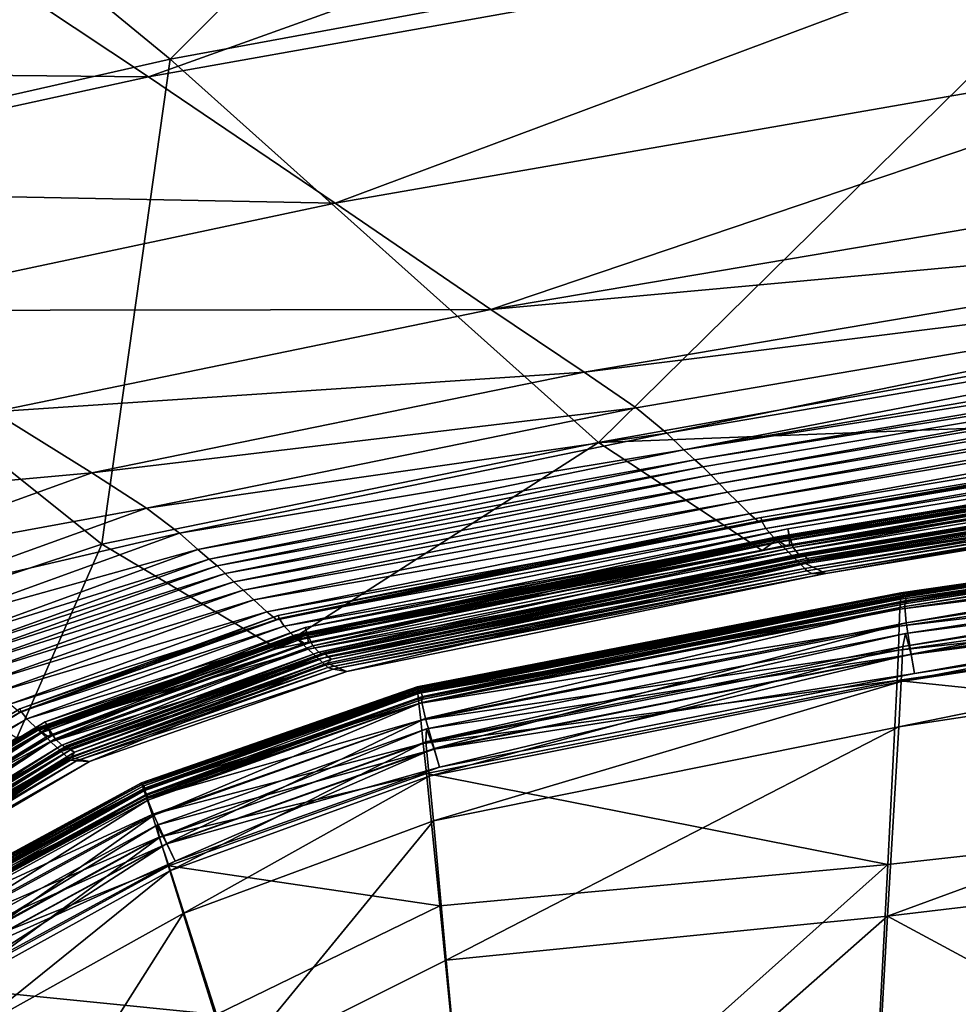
# Model space of a CAD drawing. Header units: millimetres. Extents: x 2387 to 13955, y -4964 to 364.
# Tile 943 of 1056: x 4582 to 4636, y 164 to 220. Entities that reach past the tile are written whole.
import ezdxf

# ---------------------------------------------------------------- set-up
doc = ezdxf.new("R2010")
doc.units = ezdxf.units.MM
doc.header["$MEASUREMENT"] = 0
doc.layers.add('Predefinito', color=7, linetype='Continuous', true_color=0x000000)

# ---------------------------------------------------------------- blocks, each defined once
blk = doc.blocks.new('Blocco 07')
at = {"layer": 'Predefinito'}
for points in [[(-231.631, 198.525, 359.2), (-182.275, 205.935, 359.231), (-182.408, 205.786, 320.123)], [(-182.275, 205.935, 359.231), (-231.631, 198.525, 359.2), (-231.574, 198.53, 398.308)], [(-231.574, 198.53, 398.308), (-182.197, 206.118, 398.34), (-182.275, 205.935, 359.231)], [(-182.197, 206.118, 398.34), (-231.574, 198.53, 398.308), (-231.553, 198.511, 414.029)], [(-231.553, 198.511, 414.029), (-182.165, 206.122, 414.061), (-182.197, 206.118, 398.34)], [(-182.165, 206.122, 414.061), (-231.553, 198.511, 414.029), (-231.537, 198.435, 417.129)], [(-231.537, 198.435, 417.129), (-182.152, 206.041, 417.159), (-182.165, 206.122, 414.061)], [(-182.152, 206.041, 417.159), (-231.537, 198.435, 417.129), (-231.496, 198.214, 418.373)], [(-231.496, 198.214, 418.373), (-182.129, 205.815, 418.4), (-182.152, 206.041, 417.159)], [(-231.825, 198.292, 298.375), (-182.491, 205.417, 298.402), (-182.525, 204.835, 296.624)], [(-182.491, 205.417, 298.402), (-231.825, 198.292, 298.375), (-231.811, 198.577, 300.858)], [(-231.811, 198.577, 300.858), (-182.47, 205.704, 300.888), (-182.491, 205.417, 298.402)], [(-182.47, 205.704, 300.888), (-231.811, 198.577, 300.858), (-231.801, 198.662, 304.37)], [(-182.458, 205.793, 304.402), (-231.801, 198.662, 304.37), (-231.758, 198.595, 320.091)], [(-231.801, 198.662, 304.37), (-182.458, 205.793, 304.402), (-182.47, 205.704, 300.888)], [(-231.758, 198.595, 320.091), (-182.408, 205.786, 320.123), (-182.458, 205.793, 304.402)], [(-182.408, 205.786, 320.123), (-231.758, 198.595, 320.091), (-231.631, 198.525, 359.2)], [(-231.577, 197.866, 421.21), (-182.191, 205.459, 421.234), (-182.162, 205.788, 419.809)], [(-182.162, 205.788, 419.809), (-231.546, 198.189, 419.782), (-231.577, 197.866, 421.21)], [(-182.191, 205.459, 421.234), (-231.577, 197.866, 421.21), (-231.496, 196.934, 422.256)], [(-231.546, 198.189, 419.782), (-182.162, 205.788, 419.809), (-182.132, 205.745, 419.086)], [(-182.132, 205.745, 419.086), (-231.499, 198.146, 419.06), (-231.546, 198.189, 419.782)], [(-231.499, 198.146, 419.06), (-182.132, 205.745, 419.086), (-182.115, 205.648, 418.73)], [(-182.115, 205.648, 418.73), (-231.471, 198.049, 418.703), (-231.499, 198.146, 419.06)], [(-182.129, 205.815, 418.4), (-231.496, 198.214, 418.373), (-231.471, 198.049, 418.703)], [(-231.496, 196.934, 422.256), (-182.16, 204.513, 422.267), (-182.191, 205.459, 421.234)], [(-231.471, 198.049, 418.703), (-182.115, 205.648, 418.73), (-182.129, 205.815, 418.4)], [(-231.85, 197.713, 296.604), (-182.525, 204.835, 296.624), (-182.579, 203.86, 295.234)], [(-182.525, 204.835, 296.624), (-231.85, 197.713, 296.604), (-231.825, 198.292, 298.375)], [(-182.16, 204.513, 422.267), (-231.496, 196.934, 422.256), (-231.207, 195.152, 421.828)], [(-231.207, 195.152, 421.828), (-182.01, 202.71, 421.82), (-182.16, 204.513, 422.267)], [(-231.89, 196.742, 295.226), (-182.579, 203.86, 295.234), (-182.653, 202.491, 294.234)], [(-182.579, 203.86, 295.234), (-231.89, 196.742, 295.226), (-231.85, 197.713, 296.604)], [(-231.686, 195.59, 426.788), (-182.322, 203.143, 426.784), (-182.194, 203.901, 423.718)], [(-182.194, 203.901, 423.718), (-231.525, 196.331, 423.714), (-231.686, 195.59, 426.788)], [(-231.525, 196.331, 423.714), (-182.194, 203.901, 423.718), (-182.011, 202.683, 421.871)], [(-182.322, 203.143, 426.784), (-231.686, 195.59, 426.788), (-231.784, 193.581, 430.338)], [(-231.784, 193.581, 430.338), (-182.443, 201.099, 430.307), (-182.322, 203.143, 426.784)], [(-231.944, 195.381, 294.243), (-182.653, 202.491, 294.234), (-182.747, 200.728, 293.623)], [(-182.653, 202.491, 294.234), (-231.944, 195.381, 294.243), (-231.89, 196.742, 295.226)], [(-182.011, 202.683, 421.871), (-231.209, 195.125, 421.879), (-231.525, 196.331, 423.714)], [(-231.209, 195.125, 421.879), (-182.011, 202.683, 421.871), (-181.905, 201.587, 421.24)], [(-182.01, 202.71, 421.82), (-231.207, 195.152, 421.828), (-231.011, 194.042, 421.26)], [(-231.011, 194.042, 421.26), (-181.905, 201.587, 421.24), (-182.01, 202.71, 421.82)], [(-181.905, 201.587, 421.24), (-231.011, 194.042, 421.26), (-231.209, 195.125, 421.879)], [(-231.914, 190.984, 433.599), (-182.602, 198.462, 433.534), (-182.443, 201.099, 430.307)], [(-182.443, 201.099, 430.307), (-231.784, 193.581, 430.338), (-231.914, 190.984, 433.599)], [(-232.013, 193.63, 293.655), (-182.747, 200.728, 293.623), (-183.323, 188.576, 293.223)], [(-182.747, 200.728, 293.623), (-232.013, 193.63, 293.655), (-231.944, 195.381, 294.243)], [(-231.801, 198.662, 304.37), (-259.494, 193.265, 304.55), (-259.458, 193.215, 320.271)], [(-259.494, 193.265, 304.55), (-231.801, 198.662, 304.37), (-231.811, 198.577, 300.858)], [(-231.811, 198.577, 300.858), (-259.487, 193.176, 301.038), (-259.494, 193.265, 304.55)], [(-259.487, 193.176, 301.038), (-231.811, 198.577, 300.858), (-231.825, 198.292, 298.375)], [(-259.458, 193.215, 320.271), (-231.758, 198.595, 320.091), (-231.801, 198.662, 304.37)], [(-231.758, 198.595, 320.091), (-259.458, 193.215, 320.271), (-259.34, 193.15, 359.379)], [(-259.34, 193.15, 359.379), (-231.631, 198.525, 359.2), (-231.758, 198.595, 320.091)], [(-231.825, 198.292, 298.375), (-259.458, 192.893, 298.556), (-259.487, 193.176, 301.038)], [(-259.458, 192.893, 298.556), (-231.825, 198.292, 298.375), (-231.85, 197.713, 296.604)], [(-231.631, 198.525, 359.2), (-259.34, 193.15, 359.379), (-259.3, 193.075, 398.488)], [(-259.3, 193.075, 398.488), (-231.574, 198.53, 398.308), (-231.631, 198.525, 359.2)], [(-231.574, 198.53, 398.308), (-259.3, 193.075, 398.488), (-259.288, 193.02, 414.209)], [(-259.288, 193.02, 414.209), (-231.553, 198.511, 414.029), (-231.574, 198.53, 398.308)], [(-231.553, 198.511, 414.029), (-259.288, 193.02, 414.209), (-259.265, 192.94, 417.309)], [(-259.265, 192.94, 417.309), (-231.537, 198.435, 417.129), (-231.553, 198.511, 414.029)], [(-231.537, 198.435, 417.129), (-259.265, 192.94, 417.309), (-259.201, 192.723, 418.554)], [(-231.546, 198.189, 419.782), (-259.241, 192.694, 419.962), (-259.224, 192.373, 421.392)], [(-259.241, 192.694, 419.962), (-231.546, 198.189, 419.782), (-231.499, 198.146, 419.06)], [(-231.499, 198.146, 419.06), (-259.194, 192.656, 419.24), (-259.241, 192.694, 419.962)], [(-259.224, 192.373, 421.392), (-231.577, 197.866, 421.21), (-231.546, 198.189, 419.782)], [(-259.201, 192.723, 418.554), (-231.496, 198.214, 418.373), (-231.537, 198.435, 417.129)], [(-231.496, 198.214, 418.373), (-259.201, 192.723, 418.554), (-259.156, 192.563, 418.884)], [(-259.194, 192.656, 419.24), (-231.499, 198.146, 419.06), (-231.471, 198.049, 418.703)], [(-231.471, 198.049, 418.703), (-259.156, 192.563, 418.884), (-259.194, 192.656, 419.24)], [(-259.156, 192.563, 418.884), (-231.471, 198.049, 418.703), (-231.496, 198.214, 418.373)], [(-182.602, 198.462, 433.534), (-231.914, 190.984, 433.599), (-232.568, 180.127, 437.174)], [(-232.568, 180.127, 437.174), (-183.327, 185.996, 437.057), (-182.602, 198.462, 433.534)], [(-231.85, 197.713, 296.604), (-259.397, 192.32, 296.786), (-259.458, 192.893, 298.556)], [(-259.397, 192.32, 296.786), (-231.85, 197.713, 296.604), (-231.89, 196.742, 295.226)], [(-231.577, 197.866, 421.21), (-259.224, 192.373, 421.392), (-259.027, 191.463, 422.44)], [(-259.027, 191.463, 422.44), (-231.496, 196.934, 422.256), (-231.577, 197.866, 421.21)], [(-231.496, 196.934, 422.256), (-259.027, 191.463, 422.44), (-258.533, 189.736, 422.02)], [(-258.533, 189.736, 422.02), (-231.207, 195.152, 421.828), (-231.496, 196.934, 422.256)], [(-231.89, 196.742, 295.226), (-259.294, 191.364, 295.412), (-259.397, 192.32, 296.786)], [(-259.294, 191.364, 295.412), (-231.89, 196.742, 295.226), (-231.944, 195.381, 294.243)], [(-259.007, 190.128, 426.977), (-231.686, 195.59, 426.788), (-231.525, 196.331, 423.714)], [(-231.525, 196.331, 423.714), (-258.969, 190.868, 423.9), (-259.007, 190.128, 426.977)], [(-258.969, 190.868, 423.9), (-231.525, 196.331, 423.714), (-231.209, 195.125, 421.879)], [(-231.944, 195.381, 294.243), (-259.15, 190.023, 294.432), (-259.294, 191.364, 295.412)], [(-259.15, 190.023, 294.432), (-231.944, 195.381, 294.243), (-232.013, 193.63, 293.655)], [(-231.686, 195.59, 426.788), (-259.007, 190.128, 426.977), (-258.816, 188.15, 430.532)], [(-258.816, 188.15, 430.532), (-231.784, 193.581, 430.338), (-231.686, 195.59, 426.788)], [(-231.209, 195.125, 421.879), (-258.53, 189.709, 422.071), (-258.969, 190.868, 423.9)], [(-231.207, 195.152, 421.828), (-258.533, 189.736, 422.02), (-258.211, 188.661, 421.456)], [(-258.53, 189.709, 422.071), (-231.209, 195.125, 421.879), (-231.011, 194.042, 421.26)], [(-258.211, 188.661, 421.456), (-231.011, 194.042, 421.26), (-231.207, 195.152, 421.828)], [(-231.011, 194.042, 421.26), (-258.211, 188.661, 421.456), (-258.53, 189.709, 422.071)], [(-232.013, 193.63, 293.655), (-258.964, 188.301, 293.849), (-259.15, 190.023, 294.432)], [(-258.964, 188.301, 293.849), (-232.013, 193.63, 293.655), (-232.54, 183.09, 293.413)], [(-231.784, 193.581, 430.338), (-258.816, 188.15, 430.532), (-258.57, 185.595, 433.799)], [(-258.57, 185.595, 433.799), (-231.914, 190.984, 433.599), (-231.784, 193.581, 430.338)], [(-183.323, 188.576, 293.223), (-232.54, 183.09, 293.413), (-232.013, 193.63, 293.655)], [(-259.494, 193.265, 304.55), (-275.276, 187.766, 304.634), (-275.249, 187.704, 320.355)], [(-275.276, 187.766, 304.634), (-259.494, 193.265, 304.55), (-259.487, 193.176, 301.038)], [(-259.487, 193.176, 301.038), (-275.248, 187.685, 301.122), (-275.276, 187.766, 304.634)], [(-275.249, 187.704, 320.355), (-259.458, 193.215, 320.271), (-259.494, 193.265, 304.55)], [(-259.458, 193.215, 320.271), (-275.249, 187.704, 320.355), (-275.143, 187.602, 359.464)], [(-275.248, 187.685, 301.122), (-259.487, 193.176, 301.038), (-259.458, 192.893, 298.556)], [(-275.143, 187.602, 359.464), (-259.34, 193.15, 359.379), (-259.458, 193.215, 320.271)], [(-259.34, 193.15, 359.379), (-275.143, 187.602, 359.464), (-275.118, 187.473, 398.572)], [(-275.118, 187.473, 398.572), (-259.3, 193.075, 398.488), (-259.34, 193.15, 359.379)], [(-259.3, 193.075, 398.488), (-275.118, 187.473, 398.572), (-275.117, 187.407, 414.293)], [(-275.117, 187.407, 414.293), (-259.288, 193.02, 414.209), (-259.3, 193.075, 398.488)], [(-259.288, 193.02, 414.209), (-275.117, 187.407, 414.293), (-275.086, 187.33, 417.393)], [(-275.086, 187.33, 417.393), (-259.265, 192.94, 417.309), (-259.288, 193.02, 414.209)], [(-259.265, 192.94, 417.309), (-275.086, 187.33, 417.393), (-274.992, 187.126, 418.638)], [(-274.992, 187.126, 418.638), (-259.201, 192.723, 418.554), (-259.265, 192.94, 417.309)], [(-259.458, 192.893, 298.556), (-275.159, 187.415, 298.64), (-275.248, 187.685, 301.122)], [(-275.159, 187.415, 298.64), (-259.458, 192.893, 298.556), (-259.397, 192.32, 296.786)], [(-259.241, 192.694, 419.962), (-275.014, 187.093, 420.047), (-274.928, 186.784, 421.476)], [(-275.014, 187.093, 420.047), (-259.241, 192.694, 419.962), (-259.194, 192.656, 419.24)], [(-259.194, 192.656, 419.24), (-274.972, 187.061, 419.324), (-275.014, 187.093, 420.047)], [(-259.201, 192.723, 418.554), (-274.992, 187.126, 418.638), (-274.925, 186.975, 418.968)], [(-274.972, 187.061, 419.324), (-259.194, 192.656, 419.24), (-259.156, 192.563, 418.884)], [(-259.156, 192.563, 418.884), (-274.925, 186.975, 418.968), (-274.972, 187.061, 419.324)], [(-274.928, 186.784, 421.476), (-259.224, 192.373, 421.392), (-259.241, 192.694, 419.962)], [(-259.224, 192.373, 421.392), (-274.928, 186.784, 421.476), (-274.581, 185.923, 422.524)], [(-274.925, 186.975, 418.968), (-259.156, 192.563, 418.884), (-259.201, 192.723, 418.554)], [(-274.581, 185.923, 422.524), (-259.027, 191.463, 422.44), (-259.224, 192.373, 421.392)], [(-259.397, 192.32, 296.786), (-274.979, 186.867, 296.87), (-275.159, 187.415, 298.64)], [(-274.979, 186.867, 296.87), (-259.397, 192.32, 296.786), (-259.294, 191.364, 295.412)], [(-259.294, 191.364, 295.412), (-274.68, 185.95, 295.495), (-274.979, 186.867, 296.87)], [(-274.68, 185.95, 295.495), (-259.294, 191.364, 295.412), (-259.15, 190.023, 294.432)], [(-259.027, 191.463, 422.44), (-274.581, 185.923, 422.524), (-273.836, 184.3, 422.101)], [(-273.836, 184.3, 422.101), (-258.533, 189.736, 422.02), (-259.027, 191.463, 422.44)], [(-258.969, 190.868, 423.9), (-274.403, 185.352, 423.983), (-274.257, 184.632, 427.06)], [(-274.403, 185.352, 423.983), (-258.969, 190.868, 423.9), (-258.53, 189.709, 422.071)], [(-274.257, 184.632, 427.06), (-259.007, 190.128, 426.977), (-258.969, 190.868, 423.9)], [(-231.914, 190.984, 433.599), (-258.57, 185.595, 433.799), (-257.837, 177.612, 437.04)], [(-257.837, 177.612, 437.04), (-232.568, 180.127, 437.174), (-231.914, 190.984, 433.599)], [(-259.007, 190.128, 426.977), (-274.257, 184.632, 427.06), (-273.664, 182.736, 430.614)], [(-273.664, 182.736, 430.614), (-258.816, 188.15, 430.532), (-259.007, 190.128, 426.977)], [(-259.15, 190.023, 294.432), (-274.262, 184.665, 294.516), (-274.68, 185.95, 295.495)], [(-258.53, 189.709, 422.071), (-273.829, 184.274, 422.153), (-274.403, 185.352, 423.983)], [(-274.262, 184.665, 294.516), (-259.15, 190.023, 294.432), (-258.964, 188.301, 293.849)], [(-258.533, 189.736, 422.02), (-273.836, 184.3, 422.101), (-273.363, 183.292, 421.536)], [(-273.829, 184.274, 422.153), (-258.53, 189.709, 422.071), (-258.211, 188.661, 421.456)], [(-273.363, 183.292, 421.536), (-258.211, 188.661, 421.456), (-258.533, 189.736, 422.02)], [(-258.211, 188.661, 421.456), (-273.363, 183.292, 421.536), (-273.829, 184.274, 422.153)], [(-183.323, 188.576, 293.223), (-184.818, 156.041, 293.029), (-233.996, 155.363, 293.556)], [(-233.996, 155.363, 293.556), (-232.54, 183.09, 293.413), (-183.323, 188.576, 293.223)], [(-258.964, 188.301, 293.849), (-273.724, 183.011, 293.931), (-274.262, 184.665, 294.516)], [(-273.724, 183.011, 293.931), (-258.964, 188.301, 293.849), (-258.194, 180.73, 293.6)], [(-258.816, 188.15, 430.532), (-273.664, 182.736, 430.614), (-272.895, 180.288, 433.878)], [(-272.895, 180.288, 433.878), (-258.57, 185.595, 433.799), (-258.816, 188.15, 430.532)], [(-232.54, 183.09, 293.413), (-258.194, 180.73, 293.6), (-258.964, 188.301, 293.849)], [(-275.276, 187.766, 304.634), (-288.885, 180.409, 304.66), (-288.873, 180.336, 320.381)], [(-288.885, 180.409, 304.66), (-275.276, 187.766, 304.634), (-275.248, 187.685, 301.122)], [(-275.248, 187.685, 301.122), (-288.836, 180.337, 301.147), (-288.885, 180.409, 304.66)], [(-288.873, 180.336, 320.381), (-275.249, 187.704, 320.355), (-275.276, 187.766, 304.634)], [(-275.249, 187.704, 320.355), (-288.873, 180.336, 320.381), (-288.786, 180.194, 359.489)], [(-288.836, 180.337, 301.147), (-275.248, 187.685, 301.122), (-275.159, 187.415, 298.64)], [(-275.159, 187.415, 298.64), (-288.692, 180.092, 298.665), (-288.836, 180.337, 301.147)], [(-288.786, 180.194, 359.489), (-275.143, 187.602, 359.464), (-275.249, 187.704, 320.355)], [(-275.143, 187.602, 359.464), (-288.786, 180.194, 359.489), (-288.775, 180.023, 398.598)], [(-288.784, 179.958, 414.319), (-275.117, 187.407, 414.293), (-275.118, 187.473, 398.572)], [(-275.118, 187.473, 398.572), (-288.775, 180.023, 398.598), (-288.784, 179.958, 414.319)], [(-275.117, 187.407, 414.293), (-288.784, 179.958, 414.319), (-288.743, 179.89, 417.419)], [(-288.775, 180.023, 398.598), (-275.118, 187.473, 398.572), (-275.143, 187.602, 359.464)], [(-288.743, 179.89, 417.419), (-275.086, 187.33, 417.393), (-275.117, 187.407, 414.293)], [(-275.086, 187.33, 417.393), (-288.743, 179.89, 417.419), (-288.616, 179.708, 418.664)], [(-288.692, 180.092, 298.665), (-275.159, 187.415, 298.64), (-274.979, 186.867, 296.87)], [(-288.616, 179.708, 418.664), (-274.992, 187.126, 418.638), (-275.086, 187.33, 417.393)], [(-274.979, 186.867, 296.87), (-288.407, 179.591, 296.895), (-288.692, 180.092, 298.665)], [(-275.014, 187.093, 420.047), (-288.629, 179.673, 420.072), (-288.483, 179.388, 421.501)], [(-288.629, 179.673, 420.072), (-275.014, 187.093, 420.047), (-274.972, 187.061, 419.324)], [(-274.972, 187.061, 419.324), (-288.585, 179.649, 419.35), (-288.629, 179.673, 420.072)], [(-274.992, 187.126, 418.638), (-288.616, 179.708, 418.664), (-288.524, 179.574, 418.994)], [(-288.585, 179.649, 419.35), (-274.972, 187.061, 419.324), (-274.925, 186.975, 418.968)], [(-274.925, 186.975, 418.968), (-288.524, 179.574, 418.994), (-288.585, 179.649, 419.35)], [(-288.524, 179.574, 418.994), (-274.925, 186.975, 418.968), (-274.992, 187.126, 418.638)], [(-288.483, 179.388, 421.501), (-274.928, 186.784, 421.476), (-275.014, 187.093, 420.047)], [(-274.928, 186.784, 421.476), (-288.483, 179.388, 421.501), (-287.984, 178.611, 422.547)], [(-288.407, 179.591, 296.895), (-274.979, 186.867, 296.87), (-274.68, 185.95, 295.495)], [(-287.984, 178.611, 422.547), (-274.581, 185.923, 422.524), (-274.928, 186.784, 421.476)], [(-274.68, 185.95, 295.495), (-287.933, 178.75, 295.52), (-288.407, 179.591, 296.895)], [(-274.581, 185.923, 422.524), (-287.984, 178.611, 422.547), (-286.963, 177.161, 422.12)], [(-287.933, 178.75, 295.52), (-274.68, 185.95, 295.495), (-274.262, 184.665, 294.516)], [(-286.963, 177.161, 422.12), (-273.836, 184.3, 422.101), (-274.581, 185.923, 422.524)], [(-258.57, 185.595, 433.799), (-272.895, 180.288, 433.878), (-270.128, 171.461, 437.326)], [(-270.128, 171.461, 437.326), (-257.837, 177.612, 437.04), (-258.57, 185.595, 433.799)], [(-184.94, 154.468, 441.596), (-183.327, 185.996, 437.057), (-232.568, 180.127, 437.174)], [(-274.403, 185.352, 423.983), (-287.698, 178.088, 424.007), (-287.403, 177.415, 427.084)], [(-287.698, 178.088, 424.007), (-274.403, 185.352, 423.983), (-273.829, 184.274, 422.153)], [(-287.403, 177.415, 427.084), (-274.257, 184.632, 427.06), (-274.403, 185.352, 423.983)], [(-274.262, 184.665, 294.516), (-287.271, 177.57, 294.539), (-287.933, 178.75, 295.52)], [(-274.257, 184.632, 427.06), (-287.403, 177.415, 427.084), (-286.446, 175.676, 430.637)], [(-287.271, 177.57, 294.539), (-274.262, 184.665, 294.516), (-273.724, 183.011, 293.931)], [(-286.446, 175.676, 430.637), (-273.664, 182.736, 430.614), (-274.257, 184.632, 427.06)], [(-273.829, 184.274, 422.153), (-286.95, 177.137, 422.171), (-287.698, 178.088, 424.007)], [(-273.836, 184.3, 422.101), (-286.963, 177.161, 422.12), (-286.319, 176.261, 421.552)], [(-286.95, 177.137, 422.171), (-273.829, 184.274, 422.153), (-273.363, 183.292, 421.536)], [(-286.319, 176.261, 421.552), (-273.363, 183.292, 421.536), (-273.836, 184.3, 422.101)], [(-273.724, 183.011, 293.931), (-286.421, 176.051, 293.954), (-287.271, 177.57, 294.539)], [(-273.363, 183.292, 421.536), (-286.319, 176.261, 421.552), (-286.95, 177.137, 422.171)], [(-286.421, 176.051, 293.954), (-273.724, 183.011, 293.931), (-270.994, 174.495, 293.678)], [(-258.194, 180.73, 293.6), (-270.994, 174.495, 293.678), (-273.724, 183.011, 293.931)], [(-256.32, 161.85, 293.648), (-258.194, 180.73, 293.6), (-232.54, 183.09, 293.413)], [(-232.54, 183.09, 293.413), (-233.996, 155.363, 293.556), (-256.32, 161.85, 293.648)], [(-273.664, 182.736, 430.614), (-286.446, 175.676, 430.637), (-285.206, 173.429, 433.899)], [(-285.206, 173.429, 433.899), (-272.895, 180.288, 433.878), (-273.664, 182.736, 430.614)], [(-270.994, 174.495, 293.678), (-258.194, 180.73, 293.6), (-256.32, 161.85, 293.648)], [(-272.895, 180.288, 433.878), (-285.206, 173.429, 433.899), (-281.496, 166.693, 437.116)], [(-281.496, 166.693, 437.116), (-270.128, 171.461, 437.326), (-272.895, 180.288, 433.878)], [(-232.568, 180.127, 437.174), (-257.837, 177.612, 437.04), (-256.115, 159.353, 440.523)], [(-256.115, 159.353, 440.523), (-234.082, 153.34, 441.711), (-232.568, 180.127, 437.174)], [(-232.568, 180.127, 437.174), (-234.082, 153.34, 441.711), (-184.94, 154.468, 441.596)], [(-256.115, 159.353, 440.523), (-257.837, 177.612, 437.04), (-270.128, 171.461, 437.326)], [(-270.994, 174.495, 293.678), (-282.878, 169.661, 293.685), (-286.421, 176.051, 293.954)]]:
    blk.add_3dface(points, dxfattribs=at)
blk = doc.blocks.new('Blocco 08')
at = {"layer": 'Predefinito'}
for points in [[(-310.886, -28.145, 730.055), (-373.627, -42.276, 730.648), (-346.982, -64.158, 608.53)], [(-346.982, -64.158, 608.53), (-289.384, -53.526, 608.583), (-310.886, -28.145, 730.055)], [(-377.129, -70.967, 608.638), (-346.982, -64.158, 608.53), (-373.627, -42.276, 730.648)], [(-348.226, -65.157, 12.077), (-358.924, -58.071, 12.181), (-299.356, -47.637, 11.884)], [(-299.356, -47.637, 11.884), (-290.744, -54.918, 12.056), (-348.226, -65.157, 12.077)], [(-289.384, -53.526, 608.583), (-346.982, -64.158, 608.53), (-322.464, -86.113, 486.362)], [(-322.464, -86.113, 486.362), (-270.118, -76.712, 486.973), (-289.384, -53.526, 608.583)], [(-337.533, -72.405, 12), (-348.226, -65.157, 12.077), (-290.744, -54.918, 12.056)], [(-290.744, -54.918, 12.056), (-282.152, -62.76, 12.244), (-337.533, -72.405, 12)], [(-389.003, -64.772, 12.519), (-358.924, -58.071, 12.181), (-348.226, -65.157, 12.077)], [(-328.623, -78.488, 11.979), (-337.533, -72.405, 12), (-282.152, -62.76, 12.244)], [(-282.152, -62.76, 12.244), (-275, -69.427, 12.38), (-328.623, -78.488, 11.979)], [(-346.982, -64.158, 608.53), (-377.129, -70.967, 608.638), (-350.898, -91.945, 486.081)], [(-350.898, -91.945, 486.081), (-322.464, -86.113, 486.362), (-346.982, -64.158, 608.53)], [(-348.226, -65.157, 12.077), (-377.745, -71.627, 12.413), (-389.003, -64.772, 12.519)], [(-377.745, -71.627, 12.413), (-348.226, -65.157, 12.077), (-337.533, -72.405, 12)], [(-328.623, -78.488, 11.979), (-275, -69.427, 12.38), (-270.709, -73.191, 12.442)], [(-365.867, -96.909, 485.854), (-350.898, -91.945, 486.081), (-377.129, -70.967, 608.638)], [(-337.533, -72.405, 12), (-366.487, -78.543, 12.286), (-377.745, -71.627, 12.413)], [(-366.487, -78.543, 12.286), (-337.533, -72.405, 12), (-328.623, -78.488, 11.979)], [(-270.709, -73.191, 12.442), (-323.275, -82.081, 11.987), (-328.623, -78.488, 11.979)], [(-323.275, -82.081, 11.987), (-270.709, -73.191, 12.442), (-268.331, -75.241, 12.552)], [(-268.331, -75.241, 12.552), (-320.309, -84.127, 12.082), (-323.275, -82.081, 11.987)], [(-318.546, -85.572, 12.342), (-320.309, -84.127, 12.082), (-268.331, -75.241, 12.552)], [(-268.331, -75.241, 12.552), (-266.925, -76.762, 12.82), (-318.546, -85.572, 12.342)], [(-262.49, -83.813, 441.506), (-270.118, -76.712, 486.973), (-322.464, -86.113, 486.362)], [(-317.564, -86.527, 12.687), (-318.546, -85.572, 12.342), (-266.925, -76.762, 12.82)], [(-266.925, -76.762, 12.82), (-266.144, -77.805, 13.169), (-317.564, -86.527, 12.687)], [(-317.564, -86.527, 12.687), (-266.144, -77.805, 13.169), (-265.641, -78.421, 13.52)], [(-328.623, -78.488, 11.979), (-357.101, -84.348, 12.164), (-366.487, -78.543, 12.286)], [(-357.101, -84.348, 12.164), (-328.623, -78.488, 11.979), (-323.275, -82.081, 11.987)], [(-265.641, -78.421, 13.52), (-316.94, -87.101, 13.039), (-317.564, -86.527, 12.687)], [(-316.94, -87.101, 13.039), (-265.641, -78.421, 13.52), (-265.274, -78.849, 13.76)], [(-265.274, -78.849, 13.76), (-316.492, -87.511, 13.283), (-316.94, -87.101, 13.039)], [(-316.032, -87.972, 13.302), (-316.492, -87.511, 13.283), (-265.274, -78.849, 13.76)], [(-265.274, -78.849, 13.76), (-264.9, -79.329, 13.776), (-316.032, -87.972, 13.302)], [(-315.558, -88.46, 13.269), (-316.032, -87.972, 13.302), (-264.9, -79.329, 13.776)], [(-264.9, -79.329, 13.776), (-264.519, -79.845, 13.742), (-315.558, -88.46, 13.269)], [(-315.07, -88.95, 13.356), (-315.558, -88.46, 13.269), (-264.519, -79.845, 13.742)], [(-264.519, -79.845, 13.742), (-264.133, -80.384, 13.83), (-315.07, -88.95, 13.356)], [(-314.507, -89.508, 13.743), (-315.07, -88.95, 13.356), (-264.133, -80.384, 13.83)], [(-264.133, -80.384, 13.83), (-263.69, -81, 14.218), (-314.507, -89.508, 13.743)], [(-313.811, -90.195, 14.61), (-314.507, -89.508, 13.743), (-263.69, -81, 14.218)], [(-263.69, -81, 14.218), (-263.135, -81.747, 15.084), (-313.811, -90.195, 14.61)], [(-313.256, -90.67, 15.52), (-313.811, -90.195, 14.61), (-263.135, -81.747, 15.084)], [(-263.135, -81.747, 15.084), (-262.69, -82.268, 15.992), (-313.256, -90.67, 15.52)], [(-323.275, -82.081, 11.987), (-351.468, -87.842, 12.096), (-357.101, -84.348, 12.164)], [(-351.468, -87.842, 12.096), (-323.275, -82.081, 11.987), (-320.309, -84.127, 12.082)], [(-262.571, -82.198, 16.507), (-313.117, -90.589, 16.035), (-313.256, -90.67, 15.52)], [(-313.256, -90.67, 15.52), (-262.69, -82.268, 15.992), (-262.571, -82.198, 16.507)], [(-313.117, -90.589, 16.035), (-313.153, -90.41, 16.193), (-262.594, -82.018, 16.666)], [(-262.594, -82.018, 16.666), (-313.153, -90.41, 16.193), (-313.117, -90.589, 16.035)], [(-262.594, -82.018, 16.666), (-262.571, -82.198, 16.507), (-313.117, -90.589, 16.035)], [(-313.117, -90.589, 16.035), (-262.571, -82.198, 16.507), (-262.594, -82.018, 16.666)], [(-312.874, -91.046, 16.074), (-313.117, -90.589, 16.035), (-262.571, -82.198, 16.507)], [(-262.571, -82.198, 16.507), (-262.385, -82.674, 16.545), (-312.874, -91.046, 16.074)], [(-312.283, -91.7, 16.825), (-312.874, -91.046, 16.074), (-262.385, -82.674, 16.545)], [(-262.385, -82.674, 16.545), (-261.916, -83.374, 17.293), (-312.283, -91.7, 16.825)], [(-311.544, -91.456, 426.523), (-311.608, -91.061, 426.372), (-261.283, -82.732, 426.849)], [(-261.283, -82.732, 426.849), (-311.608, -91.061, 426.372), (-311.521, -91.471, 426.314)], [(-261.283, -82.732, 426.849), (-261.246, -83.129, 426.999), (-311.544, -91.456, 426.523)], [(-311.521, -91.471, 426.314), (-261.227, -83.148, 426.789), (-261.283, -82.732, 426.849)], [(-262.003, -83.404, 436.007), (-262.49, -83.813, 441.506), (-313.079, -92.308, 440.931)], [(-313.079, -92.308, 440.931), (-312.448, -91.834, 435.501), (-262.003, -83.404, 436.007)], [(-261.837, -83.176, 434.035), (-262.003, -83.404, 436.007), (-312.448, -91.834, 435.501)], [(-312.448, -91.834, 435.501), (-312.237, -91.579, 433.553), (-261.837, -83.176, 434.035)], [(-311.586, -92.391, 18.575), (-312.283, -91.7, 16.825), (-261.916, -83.374, 17.293)], [(-261.822, -83.112, 433.841), (-261.837, -83.176, 434.035), (-312.237, -91.579, 433.553)], [(-312.237, -91.579, 433.553), (-312.222, -91.515, 433.357), (-261.822, -83.112, 433.841)], [(-261.822, -83.112, 433.841), (-312.222, -91.515, 433.357), (-312.182, -91.615, 433.186)], [(-312.182, -91.615, 433.186), (-261.792, -83.216, 433.67), (-261.822, -83.112, 433.841)], [(-261.792, -83.216, 433.67), (-312.182, -91.615, 433.186), (-312.051, -91.809, 432.28)], [(-312.051, -91.809, 432.28), (-261.689, -83.421, 432.761), (-261.792, -83.216, 433.67)], [(-261.456, -83.665, 430.352), (-261.689, -83.421, 432.761), (-312.051, -91.809, 432.28)], [(-261.916, -83.374, 17.293), (-261.361, -84.121, 19.039), (-311.586, -92.391, 18.575)], [(-311.528, -91.995, 427.459), (-311.544, -91.456, 426.523), (-261.246, -83.129, 426.999)], [(-261.246, -83.129, 426.999), (-261.256, -83.665, 427.935), (-311.528, -91.995, 427.459)], [(-261.227, -83.148, 426.789), (-311.521, -91.471, 426.314), (-311.307, -92.136, 425.516)], [(-311.307, -92.136, 425.516), (-261.076, -83.833, 425.989), (-261.227, -83.148, 426.789)], [(-322.464, -86.113, 486.362), (-313.079, -92.308, 440.931), (-262.49, -83.813, 441.506)], [(-312.051, -91.809, 432.28), (-311.764, -92.023, 429.874), (-261.456, -83.665, 430.352)], [(-261.256, -83.665, 427.935), (-261.456, -83.665, 430.352), (-311.764, -92.023, 429.874)], [(-311.764, -92.023, 429.874), (-311.528, -91.995, 427.459), (-261.256, -83.665, 427.935)], [(-260.831, -84.245, 423.616), (-261.076, -83.833, 425.989), (-311.307, -92.136, 425.516)], [(-371.66, -89.685, 12.302), (-357.101, -84.348, 12.164), (-351.468, -87.842, 12.096)], [(-320.309, -84.127, 12.082), (-348.334, -89.874, 12.147), (-351.468, -87.842, 12.096)], [(-348.334, -89.874, 12.147), (-320.309, -84.127, 12.082), (-318.546, -85.572, 12.342)], [(-311.023, -92.957, 21.609), (-311.586, -92.391, 18.575), (-261.361, -84.121, 19.039)], [(-311.307, -92.136, 425.516), (-310.998, -92.512, 423.147), (-260.831, -84.245, 423.616)], [(-261.361, -84.121, 19.039), (-260.913, -84.731, 22.07), (-311.023, -92.957, 21.609)], [(-260.617, -84.417, 421.197), (-260.831, -84.245, 423.616), (-310.998, -92.512, 423.147)], [(-310.998, -92.512, 423.147), (-310.736, -92.647, 420.732), (-260.617, -84.417, 421.197)], [(-260.549, -84.372, 420.26), (-260.617, -84.417, 421.197), (-310.736, -92.647, 420.732)], [(-310.736, -92.647, 420.732), (-310.658, -92.589, 419.795), (-260.549, -84.372, 420.26)], [(-260.545, -84.3, 420.07), (-260.549, -84.372, 420.26), (-310.658, -92.589, 419.795)], [(-310.658, -92.589, 419.795), (-310.657, -92.514, 419.605), (-260.545, -84.3, 420.07)], [(-260.545, -84.3, 420.07), (-310.657, -92.514, 419.605), (-310.63, -92.605, 419.427)], [(-310.63, -92.605, 419.427), (-260.526, -84.394, 419.891), (-260.545, -84.3, 420.07)], [(-260.526, -84.394, 419.891), (-310.63, -92.605, 419.427), (-310.529, -92.765, 417.601)], [(-310.529, -92.765, 417.601), (-260.447, -84.577, 418.064), (-260.526, -84.394, 419.891)], [(-260.275, -84.782, 412.926), (-260.447, -84.577, 418.064), (-310.529, -92.765, 417.601)], [(-310.652, -93.336, 25.186), (-311.023, -92.957, 21.609), (-260.913, -84.731, 22.07)], [(-260.913, -84.731, 22.07), (-260.618, -85.139, 25.645), (-310.652, -93.336, 25.186)], [(-310.531, -93.466, 28.567), (-310.652, -93.336, 25.186), (-260.618, -85.139, 25.645)], [(-259.491, -84.947, 219.219), (-260.614, -85.432, 361.102), (-310.596, -93.05, 360.643)], [(-310.596, -93.05, 360.643), (-309.449, -93.623, 218.761), (-259.491, -84.947, 219.219)], [(-260.618, -85.139, 25.645), (-260.524, -85.277, 29.024), (-310.531, -93.466, 28.567)], [(-310.529, -92.765, 417.601), (-310.317, -92.905, 412.464), (-260.275, -84.782, 412.926)], [(-260.614, -85.432, 361.102), (-260.275, -84.782, 412.926), (-310.317, -92.905, 412.464)], [(-260.292, -85.45, 78.213), (-259.491, -84.947, 219.219), (-309.449, -93.623, 218.761)], [(-318.546, -85.572, 12.342), (-346.45, -91.307, 12.382), (-348.334, -89.874, 12.147)], [(-346.45, -91.307, 12.382), (-318.546, -85.572, 12.342), (-317.564, -86.527, 12.687)], [(-310.317, -92.905, 412.464), (-310.596, -93.05, 360.643), (-260.614, -85.432, 361.102)], [(-310.25, -93.611, 77.756), (-310.531, -93.466, 28.567), (-260.524, -85.277, 29.024)], [(-260.524, -85.277, 29.024), (-260.292, -85.45, 78.213), (-310.25, -93.611, 77.756)], [(-309.449, -93.623, 218.761), (-310.25, -93.611, 77.756), (-260.292, -85.45, 78.213)], [(-322.464, -86.113, 486.362), (-350.898, -91.945, 486.081), (-340.857, -97.918, 440.628)], [(-340.857, -97.918, 440.628), (-313.079, -92.308, 440.931), (-322.464, -86.113, 486.362)], [(-317.564, -86.527, 12.687), (-345.395, -92.247, 12.714), (-346.45, -91.307, 12.382)], [(-345.395, -92.247, 12.714), (-317.564, -86.527, 12.687), (-316.94, -87.101, 13.039)], [(-316.94, -87.101, 13.039), (-344.751, -92.801, 13.052), (-345.395, -92.247, 12.714)], [(-344.751, -92.801, 13.052), (-316.94, -87.101, 13.039), (-316.492, -87.511, 13.283)], [(-351.468, -87.842, 12.096), (-366.102, -93.136, 12.226), (-371.66, -89.685, 12.302)], [(-366.102, -93.136, 12.226), (-351.468, -87.842, 12.096), (-348.334, -89.874, 12.147)], [(-316.492, -87.511, 13.283), (-344.303, -93.186, 13.284), (-344.751, -92.801, 13.052)], [(-344.303, -93.186, 13.284), (-316.492, -87.511, 13.283), (-316.032, -87.972, 13.302)], [(-316.032, -87.972, 13.302), (-343.839, -93.619, 13.29), (-344.303, -93.186, 13.284)], [(-343.839, -93.619, 13.29), (-316.032, -87.972, 13.302), (-315.558, -88.46, 13.269)], [(-315.558, -88.46, 13.269), (-343.346, -94.086, 13.246), (-343.839, -93.619, 13.29)], [(-343.346, -94.086, 13.246), (-315.558, -88.46, 13.269), (-315.07, -88.95, 13.356)], [(-315.07, -88.95, 13.356), (-342.813, -94.573, 13.328), (-343.346, -94.086, 13.246)], [(-342.813, -94.573, 13.328), (-315.07, -88.95, 13.356), (-314.507, -89.508, 13.743)], [(-314.507, -89.508, 13.743), (-342.196, -95.13, 13.709), (-342.813, -94.573, 13.328)], [(-342.196, -95.13, 13.709), (-314.507, -89.508, 13.743), (-313.811, -90.195, 14.61)], [(-348.334, -89.874, 12.147), (-363.002, -95.156, 12.268), (-366.102, -93.136, 12.226)], [(-363.002, -95.156, 12.268), (-348.334, -89.874, 12.147), (-346.45, -91.307, 12.382)], [(-313.811, -90.195, 14.61), (-341.45, -95.806, 14.566), (-342.196, -95.13, 13.709)], [(-341.45, -95.806, 14.566), (-313.811, -90.195, 14.61), (-313.256, -90.67, 15.52)], [(-313.256, -90.67, 15.52), (-340.869, -96.272, 15.469), (-341.45, -95.806, 14.566)], [(-313.117, -90.589, 16.035), (-340.75, -96.199, 15.986), (-340.869, -96.272, 15.469)], [(-340.869, -96.272, 15.469), (-313.256, -90.67, 15.52), (-313.117, -90.589, 16.035)], [(-340.804, -96.027, 16.148), (-313.153, -90.41, 16.193), (-313.117, -90.589, 16.035)], [(-313.153, -90.41, 16.193), (-340.804, -96.027, 16.148), (-340.75, -96.199, 15.986)], [(-313.117, -90.589, 16.035), (-340.75, -96.199, 15.986), (-340.804, -96.027, 16.148)], [(-340.75, -96.199, 15.986), (-313.117, -90.589, 16.035), (-313.153, -90.41, 16.193)], [(-340.75, -96.199, 15.986), (-313.117, -90.589, 16.035), (-312.874, -91.046, 16.074)], [(-346.45, -91.307, 12.382), (-361.112, -96.607, 12.502), (-363.002, -95.156, 12.268)], [(-361.112, -96.607, 12.502), (-346.45, -91.307, 12.382), (-345.395, -92.247, 12.714)], [(-312.874, -91.046, 16.074), (-340.463, -96.639, 16.017), (-340.75, -96.199, 15.986)], [(-340.463, -96.639, 16.017), (-312.874, -91.046, 16.074), (-312.283, -91.7, 16.825)], [(-339.253, -96.72, 426.293), (-311.608, -91.061, 426.372), (-311.544, -91.456, 426.523)], [(-311.608, -91.061, 426.372), (-339.253, -96.72, 426.293), (-339.115, -97.115, 426.233)], [(-339.115, -97.115, 426.233), (-311.521, -91.471, 426.314), (-311.608, -91.061, 426.372)], [(-312.283, -91.7, 16.825), (-339.827, -97.277, 16.757), (-340.463, -96.639, 16.017)], [(-340.06, -97.447, 435.371), (-312.448, -91.834, 435.501), (-313.079, -92.308, 440.931)], [(-312.448, -91.834, 435.501), (-340.06, -97.447, 435.371), (-339.806, -97.197, 433.48)], [(-339.827, -97.277, 16.757), (-312.283, -91.7, 16.825), (-311.586, -92.391, 18.575)], [(-339.806, -97.197, 433.48), (-312.237, -91.579, 433.553), (-312.448, -91.834, 435.501)], [(-312.237, -91.579, 433.553), (-339.806, -97.197, 433.48), (-339.8, -97.136, 433.284)], [(-339.8, -97.136, 433.284), (-312.222, -91.515, 433.357), (-312.237, -91.579, 433.553)], [(-312.222, -91.515, 433.357), (-339.8, -97.136, 433.284), (-339.747, -97.233, 433.114)], [(-339.747, -97.233, 433.114), (-312.182, -91.615, 433.186), (-312.222, -91.515, 433.357)], [(-312.182, -91.615, 433.186), (-339.747, -97.233, 433.114), (-339.594, -97.423, 432.206)], [(-339.594, -97.423, 432.206), (-312.051, -91.809, 432.28), (-312.182, -91.615, 433.186)], [(-312.051, -91.809, 432.28), (-339.594, -97.423, 432.206), (-339.285, -97.637, 429.798)], [(-339.285, -97.637, 429.798), (-311.764, -92.023, 429.874), (-312.051, -91.809, 432.28)], [(-311.544, -91.456, 426.523), (-339.14, -97.1, 426.443), (-339.253, -96.72, 426.293)], [(-339.14, -97.1, 426.443), (-311.544, -91.456, 426.523), (-311.528, -91.995, 427.459)], [(-311.521, -91.471, 426.314), (-339.115, -97.115, 426.233), (-338.821, -97.758, 425.434)], [(-338.821, -97.758, 425.434), (-311.307, -92.136, 425.516), (-311.521, -91.471, 426.314)], [(-350.898, -91.945, 486.081), (-365.867, -96.909, 485.854), (-355.757, -103.025, 440.471)], [(-345.395, -92.247, 12.714), (-360.05, -97.567, 12.831), (-361.112, -96.607, 12.502)], [(-360.05, -97.567, 12.831), (-345.395, -92.247, 12.714), (-344.751, -92.801, 13.052)], [(-355.757, -103.025, 440.471), (-340.857, -97.918, 440.628), (-350.898, -91.945, 486.081)], [(-313.079, -92.308, 440.931), (-340.857, -97.918, 440.628), (-340.06, -97.447, 435.371)], [(-311.586, -92.391, 18.575), (-339.086, -97.952, 18.496), (-339.827, -97.277, 16.757)], [(-311.764, -92.023, 429.874), (-339.285, -97.637, 429.798), (-339.057, -97.617, 427.38)], [(-311.528, -91.995, 427.459), (-339.057, -97.617, 427.38), (-339.14, -97.1, 426.443)], [(-339.086, -97.952, 18.496), (-311.586, -92.391, 18.575), (-311.023, -92.957, 21.609)], [(-339.057, -97.617, 427.38), (-311.528, -91.995, 427.459), (-311.764, -92.023, 429.874)], [(-311.307, -92.136, 425.516), (-338.821, -97.758, 425.434), (-338.471, -98.126, 423.061)], [(-338.471, -98.126, 423.061), (-310.998, -92.512, 423.147), (-311.307, -92.136, 425.516)], [(-344.751, -92.801, 13.052), (-359.428, -98.113, 13.164), (-360.05, -97.567, 12.831)], [(-359.428, -98.113, 13.164), (-344.751, -92.801, 13.052), (-344.303, -93.186, 13.284)], [(-311.023, -92.957, 21.609), (-338.487, -98.505, 21.522), (-339.086, -97.952, 18.496)], [(-338.487, -98.505, 21.522), (-311.023, -92.957, 21.609), (-310.652, -93.336, 25.186)], [(-310.998, -92.512, 423.147), (-338.471, -98.126, 423.061), (-338.197, -98.262, 420.643)], [(-338.197, -98.262, 420.643), (-310.736, -92.647, 420.732), (-310.998, -92.512, 423.147)], [(-310.736, -92.647, 420.732), (-338.197, -98.262, 420.643), (-338.128, -98.208, 419.706)], [(-310.657, -92.514, 419.605), (-338.136, -98.137, 419.516), (-338.097, -98.224, 419.337)], [(-338.136, -98.137, 419.516), (-310.657, -92.514, 419.605), (-310.658, -92.589, 419.795)], [(-310.658, -92.589, 419.795), (-338.128, -98.208, 419.706), (-338.136, -98.137, 419.516)], [(-338.128, -98.208, 419.706), (-310.658, -92.589, 419.795), (-310.736, -92.647, 420.732)], [(-338.097, -98.224, 419.337), (-310.63, -92.605, 419.427), (-310.657, -92.514, 419.605)], [(-310.63, -92.605, 419.427), (-338.097, -98.224, 419.337), (-337.976, -98.381, 417.51)], [(-310.317, -92.905, 412.464), (-337.746, -98.522, 412.372), (-337.99, -98.747, 360.549)], [(-337.99, -98.747, 360.549), (-310.596, -93.05, 360.643), (-310.317, -92.905, 412.464)], [(-310.596, -93.05, 360.643), (-337.99, -98.747, 360.549), (-336.87, -99.227, 218.666)], [(-337.976, -98.381, 417.51), (-310.529, -92.765, 417.601), (-310.63, -92.605, 419.427)], [(-310.529, -92.765, 417.601), (-337.976, -98.381, 417.51), (-337.746, -98.522, 412.372)], [(-337.746, -98.522, 412.372), (-310.317, -92.905, 412.464), (-310.529, -92.765, 417.601)], [(-336.87, -99.227, 218.666), (-309.449, -93.623, 218.761), (-310.596, -93.05, 360.643)], [(-344.303, -93.186, 13.284), (-359.017, -98.476, 13.385), (-359.428, -98.113, 13.164)], [(-359.017, -98.476, 13.385), (-344.303, -93.186, 13.284), (-343.839, -93.619, 13.29)], [(-343.839, -93.619, 13.29), (-358.582, -98.881, 13.381), (-359.017, -98.476, 13.385)], [(-358.582, -98.881, 13.381), (-343.839, -93.619, 13.29), (-343.346, -94.086, 13.246)], [(-310.652, -93.336, 25.186), (-338.09, -98.877, 25.093), (-338.487, -98.505, 21.522)], [(-338.09, -98.877, 25.093), (-310.652, -93.336, 25.186), (-310.531, -93.466, 28.567)], [(-310.531, -93.466, 28.567), (-337.961, -99.003, 28.471), (-338.09, -98.877, 25.093)], [(-337.961, -99.003, 28.471), (-310.531, -93.466, 28.567), (-310.25, -93.611, 77.756)], [(-310.25, -93.611, 77.756), (-337.644, -99.094, 77.661), (-337.961, -99.003, 28.471)], [(-337.644, -99.094, 77.661), (-310.25, -93.611, 77.756), (-309.449, -93.623, 218.761)], [(-309.449, -93.623, 218.761), (-336.87, -99.227, 218.666), (-337.644, -99.094, 77.661)], [(-343.346, -94.086, 13.246), (-358.102, -99.333, 13.33), (-358.582, -98.881, 13.381)], [(-358.102, -99.333, 13.33), (-343.346, -94.086, 13.246), (-342.813, -94.573, 13.328)], [(-342.813, -94.573, 13.328), (-357.556, -99.835, 13.412), (-358.102, -99.333, 13.33)], [(-357.556, -99.835, 13.412), (-342.813, -94.573, 13.328), (-342.196, -95.13, 13.709)], [(-342.196, -95.13, 13.709), (-356.919, -100.415, 13.796), (-357.556, -99.835, 13.412)], [(-356.919, -100.415, 13.796), (-342.196, -95.13, 13.709), (-341.45, -95.806, 14.566)], [(-341.45, -95.806, 14.566), (-356.169, -101.1, 14.651), (-356.919, -100.415, 13.796)], [(-356.169, -101.1, 14.651), (-341.45, -95.806, 14.566), (-340.869, -96.272, 15.469)], [(-340.869, -96.272, 15.469), (-355.603, -101.575, 15.551), (-356.169, -101.1, 14.651)], [(-340.75, -96.199, 15.986), (-355.521, -101.525, 16.074), (-355.603, -101.575, 15.551)], [(-355.603, -101.575, 15.551), (-340.869, -96.272, 15.469), (-340.75, -96.199, 15.986)], [(-355.601, -101.367, 16.24), (-340.804, -96.027, 16.148), (-340.75, -96.199, 15.986)], [(-340.804, -96.027, 16.148), (-355.601, -101.367, 16.24), (-355.521, -101.525, 16.074)], [(-340.75, -96.199, 15.986), (-355.521, -101.525, 16.074), (-355.601, -101.367, 16.24)], [(-355.521, -101.525, 16.074), (-340.75, -96.199, 15.986), (-340.804, -96.027, 16.148)], [(-355.521, -101.525, 16.074), (-340.75, -96.199, 15.986), (-340.463, -96.639, 16.017)], [(-340.463, -96.639, 16.017), (-355.199, -101.945, 16.097), (-355.521, -101.525, 16.074)], [(-355.199, -101.945, 16.097), (-340.463, -96.639, 16.017), (-339.827, -97.277, 16.757)], [(-354.147, -102.111, 426.357), (-339.253, -96.72, 426.293), (-339.14, -97.1, 426.443)], [(-339.253, -96.72, 426.293), (-354.147, -102.111, 426.357), (-353.948, -102.479, 426.3)], [(-353.948, -102.479, 426.3), (-339.115, -97.115, 426.233), (-339.253, -96.72, 426.293)], [(-339.827, -97.277, 16.757), (-354.553, -102.578, 16.831), (-355.199, -101.945, 16.097)], [(-354.828, -102.702, 435.387), (-340.06, -97.447, 435.371), (-340.857, -97.918, 440.628)], [(-340.06, -97.447, 435.371), (-354.828, -102.702, 435.387), (-354.548, -102.509, 433.553)], [(-354.554, -102.454, 433.357), (-339.8, -97.136, 433.284), (-339.806, -97.197, 433.48)], [(-339.8, -97.136, 433.284), (-354.554, -102.454, 433.357), (-354.489, -102.546, 433.187)], [(-339.806, -97.197, 433.48), (-354.548, -102.509, 433.553), (-354.554, -102.454, 433.357)], [(-354.553, -102.578, 16.831), (-339.827, -97.277, 16.757), (-339.086, -97.952, 18.496)], [(-354.548, -102.509, 433.553), (-339.806, -97.197, 433.48), (-340.06, -97.447, 435.371)], [(-354.489, -102.546, 433.187), (-339.747, -97.233, 433.114), (-339.8, -97.136, 433.284)], [(-339.747, -97.233, 433.114), (-354.489, -102.546, 433.187), (-354.317, -102.729, 432.279)], [(-354.317, -102.729, 432.279), (-339.594, -97.423, 432.206), (-339.747, -97.233, 433.114)], [(-339.594, -97.423, 432.206), (-354.317, -102.729, 432.279), (-354.001, -102.945, 429.869)], [(-339.14, -97.1, 426.443), (-353.975, -102.465, 426.51), (-354.147, -102.111, 426.357)], [(-354.001, -102.945, 429.869), (-339.285, -97.637, 429.798), (-339.594, -97.423, 432.206)], [(-353.975, -102.465, 426.51), (-339.14, -97.1, 426.443), (-339.057, -97.617, 427.38)], [(-339.115, -97.115, 426.233), (-353.948, -102.479, 426.3), (-353.565, -103.085, 425.502)], [(-353.565, -103.085, 425.502), (-338.821, -97.758, 425.434), (-339.115, -97.115, 426.233)], [(-340.857, -97.918, 440.628), (-355.757, -103.025, 440.471), (-354.828, -102.702, 435.387)], [(-339.086, -97.952, 18.496), (-353.815, -103.255, 18.566), (-354.553, -102.578, 16.831)], [(-339.285, -97.637, 429.798), (-354.001, -102.945, 429.869), (-353.801, -102.941, 427.449)], [(-339.057, -97.617, 427.38), (-353.801, -102.941, 427.449), (-353.975, -102.465, 426.51)], [(-353.815, -103.255, 18.566), (-339.086, -97.952, 18.496), (-338.487, -98.505, 21.522)], [(-353.801, -102.941, 427.449), (-339.057, -97.617, 427.38), (-339.285, -97.637, 429.798)], [(-338.821, -97.758, 425.434), (-353.565, -103.085, 425.502), (-353.184, -103.444, 423.129)], [(-353.184, -103.444, 423.129), (-338.471, -98.126, 423.061), (-338.821, -97.758, 425.434)], [(-338.471, -98.126, 423.061), (-353.184, -103.444, 423.129), (-352.915, -103.587, 420.709)], [(-352.915, -103.587, 420.709), (-338.197, -98.262, 420.643), (-338.471, -98.126, 423.061)], [(-338.136, -98.137, 419.516), (-352.886, -103.477, 419.58), (-352.834, -103.56, 419.403)], [(-352.886, -103.477, 419.58), (-338.136, -98.137, 419.516), (-338.128, -98.208, 419.706)], [(-352.834, -103.56, 419.403), (-338.097, -98.224, 419.337), (-338.136, -98.137, 419.516)], [(-338.487, -98.505, 21.522), (-353.218, -103.81, 21.586), (-353.815, -103.255, 18.566)], [(-353.218, -103.81, 21.586), (-338.487, -98.505, 21.522), (-338.09, -98.877, 25.093)], [(-338.197, -98.262, 420.643), (-352.915, -103.587, 420.709), (-352.865, -103.542, 419.771)], [(-338.128, -98.208, 419.706), (-352.865, -103.542, 419.771), (-352.886, -103.477, 419.58)], [(-352.865, -103.542, 419.771), (-338.128, -98.208, 419.706), (-338.197, -98.262, 420.643)], [(-338.097, -98.224, 419.337), (-352.834, -103.56, 419.403), (-352.693, -103.711, 417.574)], [(-352.693, -103.711, 417.574), (-337.976, -98.381, 417.51), (-338.097, -98.224, 419.337)], [(-337.976, -98.381, 417.51), (-352.693, -103.711, 417.574), (-352.455, -103.858, 412.435)], [(-337.746, -98.522, 412.372), (-352.455, -103.858, 412.435), (-352.675, -104.168, 360.611)], [(-352.675, -104.168, 360.611), (-337.99, -98.747, 360.549), (-337.746, -98.522, 412.372)], [(-352.455, -103.858, 412.435), (-337.746, -98.522, 412.372), (-337.976, -98.381, 417.51)], [(-338.09, -98.877, 25.093), (-352.822, -104.181, 25.156), (-353.218, -103.81, 21.586)], [(-352.822, -104.181, 25.156), (-338.09, -98.877, 25.093), (-337.961, -99.003, 28.471)], [(-337.961, -99.003, 28.471), (-352.691, -104.306, 28.533), (-352.822, -104.181, 25.156)], [(-352.691, -104.306, 28.533), (-337.961, -99.003, 28.471), (-337.644, -99.094, 77.661)], [(-337.644, -99.094, 77.661), (-352.342, -104.342, 77.722), (-352.691, -104.306, 28.533)], [(-337.99, -98.747, 360.549), (-352.675, -104.168, 360.611), (-351.612, -104.382, 218.728)], [(-352.342, -104.342, 77.722), (-337.644, -99.094, 77.661), (-336.87, -99.227, 218.666)], [(-336.87, -99.227, 218.666), (-351.612, -104.382, 218.728), (-352.342, -104.342, 77.722)], [(-351.612, -104.382, 218.728), (-336.87, -99.227, 218.666), (-337.99, -98.747, 360.549)], [(-367.576, -108.682, 16.337), (-355.601, -101.367, 16.24), (-355.521, -101.525, 16.074)], [(-355.521, -101.525, 16.074), (-355.601, -101.367, 16.24), (-367.576, -108.682, 16.337)], [(-355.521, -101.525, 16.074), (-367.471, -108.819, 16.167), (-367.576, -108.682, 16.337)], [(-367.576, -108.682, 16.337), (-367.471, -108.819, 16.167), (-355.521, -101.525, 16.074)], [(-367.471, -108.819, 16.167), (-355.521, -101.525, 16.074), (-355.199, -101.945, 16.097)], [(-355.603, -101.575, 15.551), (-355.521, -101.525, 16.074), (-367.471, -108.819, 16.167)], [(-355.199, -101.945, 16.097), (-367.111, -109.209, 16.184), (-367.471, -108.819, 16.167)], [(-367.111, -109.209, 16.184), (-355.199, -101.945, 16.097), (-354.553, -102.578, 16.831)], [(-354.553, -102.578, 16.831), (-366.452, -109.83, 16.916), (-367.111, -109.209, 16.184)], [(-366.454, -109.712, 433.44), (-354.554, -102.454, 433.357), (-354.548, -102.509, 433.553)], [(-354.489, -102.546, 433.187), (-354.554, -102.454, 433.357), (-366.454, -109.712, 433.44)], [(-354.548, -102.509, 433.553), (-366.434, -109.758, 433.636), (-366.454, -109.712, 433.44)], [(-366.454, -109.712, 433.44), (-366.375, -109.795, 433.271), (-354.489, -102.546, 433.187)], [(-366.452, -109.83, 16.916), (-354.553, -102.578, 16.831), (-353.815, -103.255, 18.566)], [(-366.434, -109.758, 433.636), (-354.548, -102.509, 433.553), (-354.828, -102.702, 435.387)], [(-354.317, -102.729, 432.279), (-354.489, -102.546, 433.187), (-366.375, -109.795, 433.271)], [(-366.19, -109.468, 426.436), (-354.147, -102.111, 426.357), (-353.975, -102.465, 426.51)], [(-353.948, -102.479, 426.3), (-354.147, -102.111, 426.357), (-366.19, -109.468, 426.436)], [(-353.975, -102.465, 426.51), (-365.956, -109.78, 426.59), (-366.19, -109.468, 426.436)], [(-366.19, -109.468, 426.436), (-365.929, -109.795, 426.381), (-353.948, -102.479, 426.3)], [(-365.956, -109.78, 426.59), (-353.975, -102.465, 426.51), (-353.801, -102.941, 427.449)], [(-353.565, -103.085, 425.502), (-353.948, -102.479, 426.3), (-365.929, -109.795, 426.381)], [(-366.712, -109.803, 435.452), (-354.828, -102.702, 435.387), (-355.757, -103.025, 440.471)], [(-354.828, -102.702, 435.387), (-366.712, -109.803, 435.452), (-366.434, -109.758, 433.636)], [(-366.375, -109.795, 433.271), (-366.183, -109.965, 432.363), (-354.317, -102.729, 432.279)], [(-354.317, -102.729, 432.279), (-366.183, -109.965, 432.363), (-365.86, -110.177, 429.953)], [(-353.801, -102.941, 427.449), (-365.689, -110.195, 427.531), (-365.956, -109.78, 426.59)], [(-365.929, -109.795, 426.381), (-365.453, -110.34, 425.585), (-353.565, -103.085, 425.502)], [(-365.86, -110.177, 429.953), (-354.001, -102.945, 429.869), (-354.317, -102.729, 432.279)], [(-354.001, -102.945, 429.869), (-365.86, -110.177, 429.953), (-365.689, -110.195, 427.531)], [(-365.689, -110.195, 427.531), (-353.801, -102.941, 427.449), (-354.001, -102.945, 429.869)], [(-353.565, -103.085, 425.502), (-365.453, -110.34, 425.585), (-365.04, -110.68, 423.211)], [(-365.04, -110.68, 423.211), (-353.184, -103.444, 423.129), (-353.565, -103.085, 425.502)], [(-353.815, -103.255, 18.566), (-365.712, -110.506, 18.649), (-366.452, -109.83, 16.916)], [(-365.712, -110.506, 18.649), (-353.815, -103.255, 18.566), (-353.218, -103.81, 21.586)], [(-353.184, -103.444, 423.129), (-365.04, -110.68, 423.211), (-364.776, -110.828, 420.79)], [(-352.834, -103.56, 419.403), (-352.886, -103.477, 419.58), (-364.778, -110.74, 419.662)], [(-364.778, -110.74, 419.662), (-352.886, -103.477, 419.58), (-352.865, -103.542, 419.771)], [(-352.865, -103.542, 419.771), (-364.745, -110.797, 419.852), (-364.778, -110.74, 419.662)], [(-364.778, -110.74, 419.662), (-364.714, -110.815, 419.483), (-352.834, -103.56, 419.403)], [(-364.776, -110.828, 420.79), (-352.915, -103.587, 420.709), (-353.184, -103.444, 423.129)], [(-352.915, -103.587, 420.709), (-364.776, -110.828, 420.79), (-364.745, -110.797, 419.852)], [(-364.745, -110.797, 419.852), (-352.865, -103.542, 419.771), (-352.915, -103.587, 420.709)], [(-352.693, -103.711, 417.574), (-352.834, -103.56, 419.403), (-364.714, -110.815, 419.483)], [(-364.714, -110.815, 419.483), (-364.553, -110.954, 417.655), (-352.693, -103.711, 417.574)], [(-352.693, -103.711, 417.574), (-364.553, -110.954, 417.655), (-364.306, -111.099, 412.516)], [(-364.306, -111.099, 412.516), (-352.455, -103.858, 412.435), (-352.693, -103.711, 417.574)], [(-353.218, -103.81, 21.586), (-365.111, -111.057, 21.668), (-365.712, -110.506, 18.649)], [(-365.111, -111.057, 21.668), (-353.218, -103.81, 21.586), (-352.822, -104.181, 25.156)], [(-352.822, -104.181, 25.156), (-364.71, -111.424, 25.236), (-365.111, -111.057, 21.668)], [(-364.71, -111.424, 25.236), (-352.822, -104.181, 25.156), (-352.691, -104.306, 28.533)], [(-352.691, -104.306, 28.533), (-364.576, -111.546, 28.614), (-364.71, -111.424, 25.236)], [(-364.576, -111.546, 28.614), (-352.691, -104.306, 28.533), (-352.342, -104.342, 77.722)], [(-352.342, -104.342, 77.722), (-364.189, -111.53, 77.803), (-364.576, -111.546, 28.614)], [(-352.455, -103.858, 412.435), (-364.306, -111.099, 412.516), (-364.493, -111.442, 360.692)], [(-364.493, -111.442, 360.692), (-352.675, -104.168, 360.611), (-352.455, -103.858, 412.435)], [(-352.675, -104.168, 360.611), (-364.493, -111.442, 360.692), (-363.545, -111.44, 218.808)], [(-364.189, -111.53, 77.803), (-352.342, -104.342, 77.722), (-351.612, -104.382, 218.728)], [(-363.545, -111.44, 218.808), (-351.612, -104.382, 218.728), (-352.675, -104.168, 360.611)], [(-351.612, -104.382, 218.728), (-363.545, -111.44, 218.808), (-364.189, -111.53, 77.803)]]:
    blk.add_3dface(points, dxfattribs=at)

msp = doc.modelspace()

# ---------------------------------------------------------------- block references
at = {"layer": 'Predefinito'}
for name, p in [('Blocco 08', (4937.65, 282.162)), ('Blocco 07', (4864.305, -11.22))]:
    msp.add_blockref(name, p, dxfattribs=at)

doc.saveas('drawing.dxf')
